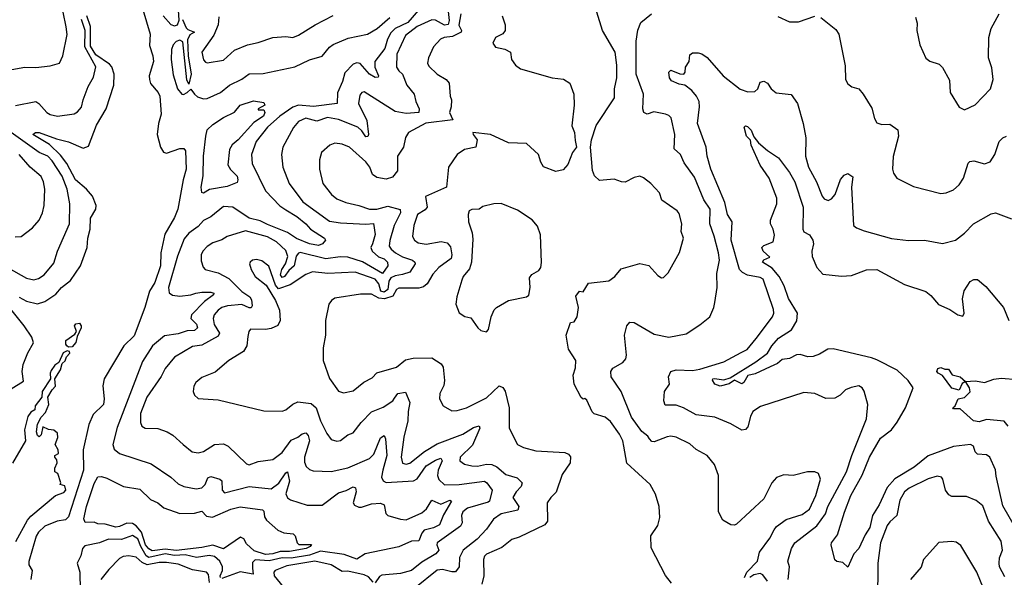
# Model space of a CAD drawing. Extents: x 1245432 to 1420865, y 606325 to 671314.
# Tile 363 of 382: x 1400907 to 1406303, y 644617 to 647674. Entities that reach past the tile are written whole.
import ezdxf

# ---------------------------------------------------------------- set-up
doc = ezdxf.new("R2010")
doc.units = 0

msp = doc.modelspace()

# ---------------------------------------------------------------- linework, layer by layer
at = {"layer": '0CON20XD'}
for points in [[(1401527.5, 647915), (1401622.8, 647595), (1401618.5, 647531.5), (1401636.5, 647475), (1401639.8, 647445), (1401617.2, 647365), (1401618.1, 647345), (1401625, 647324.6), (1401666.9, 647275), (1401675.2, 647255), (1401682.8, 647155), (1401668.1, 647105), (1401661.2, 647045), (1401678.5, 646975), (1401695, 646947.5), (1401711.7, 646941.7), (1401785, 646966.7), (1401806.6, 646966.6), (1401815.2, 646955), (1401820.1, 646855), (1401803.4, 646795), (1401774.3, 646635), (1401755, 646588.5), (1401702.5, 646497.5), (1401680.6, 646395), (1401679.2, 646325), (1401647.1, 646232.9), (1401619.5, 646185), (1401593.9, 646096.1), (1401535, 645941.2), (1401478.3, 645885), (1401370, 645705), (1401363.4, 645666.6), (1401370, 645595), (1401366.1, 645565), (1401310.9, 645509.1), (1401285.8, 645455), (1401255.2, 645314.8), (1401256.2, 645205), (1401175, 644948.7), (1401158.8, 644931.2), (1401112.5, 644925), (1401045, 644896.4), (1401010, 644865), (1400997.4, 644842.6), (1400957.3, 644702.7), (1400957.7, 644685), (1400976.6, 644655), (1400969.1, 644605)], [(1403093.3, 647725), (1403035, 647658), (1402964.8, 647625.2), (1402940.7, 647600.7), (1402922.9, 647567.1), (1402908.9, 647515), (1402853.8, 647445), (1402853.8, 647413.8), (1402873.6, 647366.4), (1402871.7, 647358.3), (1402855, 647356.9), (1402825, 647375.5), (1402772.5, 647432.5), (1402755, 647436.1), (1402735, 647429.8), (1402688.6, 647381.4), (1402676.5, 647335), (1402648, 647272), (1402646.4, 647213.6), (1402517.2, 647197.2), (1402435, 647204.6), (1402405, 647193.6), (1402333.3, 647145), (1402266.2, 647085), (1402204.1, 647005), (1402177.1, 646935), (1402180.4, 646885), (1402254.5, 646734.5), (1402332.9, 646652.9), (1402365, 646631.6), (1402426.9, 646595), (1402475, 646555.3), (1402500.4, 646525), (1402578, 646475), (1402582.5, 646465), (1402566.9, 646445), (1402545, 646435.9), (1402494.6, 646445), (1402423.4, 646473.4), (1402375, 646507.3), (1402265, 646549.9), (1402225, 646571.3), (1402164.9, 646584.9), (1402075, 646645.3), (1402025, 646648.7), (1401955, 646592.2), (1401915, 646572.9), (1401885, 646540), (1401835, 646502.9), (1401808.1, 646471.9), (1401771.9, 646378.1), (1401722.1, 646205), (1401726.2, 646176.2), (1401744, 646164), (1401785, 646158.4), (1401844.4, 646165.6), (1401871.9, 646175), (1401905, 646180.4), (1401955, 646180.4), (1401971.4, 646175), (1401968.9, 646165), (1401920.6, 646129.4), (1401848.4, 646055), (1401845.9, 646035), (1401875.9, 646005), (1401882, 645985), (1401865, 645970.4), (1401825, 645968.6), (1401775, 645952.3), (1401700.1, 645939.9), (1401635, 645885.3), (1401580.7, 645799.3), (1401441.4, 645438.6), (1401417.9, 645345), (1401425, 645319.4), (1401455, 645296.2), (1401628.4, 645238.4), (1401736.1, 645166.1), (1401775, 645129.4), (1401807.5, 645115), (1401875, 645101.2), (1401905, 645106.7), (1401923.4, 645125), (1401938.7, 645161.3), (1401955, 645170.3), (1402004.3, 645154.3), (1402015, 645145.5), (1402017.1, 645095), (1402029.5, 645079.5), (1402165, 645114.3), (1402285, 645102.4), (1402326.9, 645133.1), (1402365, 645189.2), (1402375, 645194.4), (1402385.7, 645144.3), (1402365.9, 645075), (1402375, 645052.5), (1402391.2, 645041.2), (1402482.2, 645012.2), (1402565, 645012.5), (1402655, 645080.2), (1402697, 645093), (1402735, 645112.7), (1402747.1, 645107.1), (1402751.6, 645085), (1402735.6, 645025), (1402742, 645012), (1402765, 645001.1), (1402780.9, 645000.9), (1402835, 645018.8), (1402885, 645023.1), (1402904.2, 645014.2), (1402913.8, 644966.2), (1402924, 644955), (1402995, 644935.4), (1403025, 644932.8), (1403110.2, 644969.8), (1403137.1, 644992.9), (1403165, 645039.2), (1403215, 645017.1), (1403265, 645039.4), (1403273.8, 645035), (1403230.4, 644959.6), (1403207.5, 644905), (1403175, 644887.4), (1403124.4, 644875.6), (1403110.7, 644859.3), (1403093.8, 644816.2), (1403055, 644814.2), (1402985, 644784.2), (1402800, 644745), (1402755, 644716.9), (1402685, 644741.8), (1402555, 644760.7), (1402495, 644738.8), (1402395, 644722.3), (1402345, 644722.7), (1402275, 644707.3), (1402197.1, 644712.9), (1402182.8, 644697.2), (1402183.4, 644666.6), (1402185.9, 644634.1), (1402115, 644647.5), (1402015, 644610.2)], [(1403252.8, 647735), (1403261.5, 647668.5), (1403255, 647646.5), (1403235, 647643.5), (1403185, 647670.7), (1403165, 647673.1), (1403085, 647636), (1403022.4, 647587.6), (1402973.9, 647485), (1402972.8, 647412.8), (1402985, 647392.5), (1403005, 647375.6), (1403029.7, 647315), (1403069.1, 647265), (1403078, 647225), (1403095.8, 647185), (1403094.8, 647165.2), (1403025, 647160.1), (1402965, 647170.5), (1402795, 647278.2), (1402782.5, 647275), (1402770.5, 647259.5), (1402763.3, 647215), (1402810.3, 647120.3), (1402818.7, 647045), (1402815, 647033.4), (1402805, 647030.9), (1402782.1, 647065), (1402760, 647085), (1402655, 647127.1), (1402593.4, 647136.6), (1402535, 647117.9), (1402475, 647133.5), (1402435, 647115.4), (1402407.2, 647082.8), (1402348.8, 646975), (1402342.1, 646935), (1402350, 646865), (1402383.8, 646775), (1402459.5, 646675), (1402605, 646568.8), (1402665, 646559.6), (1402805, 646552.3), (1402845.4, 646555.4), (1402856, 646496), (1402840, 646445), (1402830.9, 646425), (1402838.2, 646405), (1402874.2, 646374.2), (1402905, 646361.8), (1402923.6, 646345), (1402925.2, 646325), (1402895, 646282.9), (1402786.1, 646346.1), (1402705, 646371), (1402663.9, 646373.9), (1402585, 646362.5), (1402445, 646397.5), (1402435, 646394.3), (1402422.3, 646377.7), (1402412.2, 646325), (1402381.7, 646298.3), (1402359.2, 646265), (1402345, 646259.8), (1402337.1, 646275), (1402343.6, 646305), (1402363.2, 646335), (1402377.6, 646375), (1402365, 646408.8), (1402315.3, 646455), (1402265, 646483.2), (1402145, 646516.3), (1402045, 646484.5), (1402015, 646466.2), (1401965, 646450.5), (1401935, 646430), (1401911.1, 646405), (1401902.5, 646385), (1401901.4, 646351.4), (1401913.3, 646316.7), (1401924.6, 646304.6), (1401995, 646285.3), (1402052.9, 646255), (1402125, 646183.9), (1402168.2, 646155), (1402177.9, 646137.9), (1402181.3, 646105), (1402175.2, 646094.8), (1402165, 646093.8), (1402125, 646111.9), (1402046.7, 646105), (1402015.6, 646095), (1401995, 646081.1), (1401973.3, 646055), (1401967.6, 646035), (1401973.1, 646003.1), (1402002, 645955), (1401995, 645939.1), (1401905, 645888.8), (1401855, 645882.5), (1401755.7, 645824.3), (1401705, 645761.1), (1401682.7, 645717.3), (1401603.8, 645605), (1401569.2, 645515), (1401569.2, 645465), (1401576.2, 645445), (1401594.5, 645434.5), (1401665, 645431.9), (1401715, 645414.4), (1401746.4, 645396.4), (1401804, 645344), (1401852, 645305), (1401885, 645299.5), (1401915, 645306.7), (1401975, 645345.5), (1402025, 645348.9), (1402049.2, 645335), (1402149.7, 645239.7), (1402165, 645233.1), (1402215, 645251.8), (1402295, 645263.5), (1402345, 645300.5), (1402395, 645369.3), (1402432.2, 645385), (1402455.9, 645404.1), (1402475, 645408.2), (1402487.8, 645395), (1402494.7, 645365), (1402467.4, 645275), (1402468, 645248), (1402477.8, 645225), (1402495, 645206.9), (1402515, 645200), (1402615, 645197.5), (1402705, 645217.8), (1402825, 645268), (1402847.5, 645292.5), (1402885, 645380.8), (1402905, 645393.8), (1402912.2, 645375), (1402919.4, 645285), (1402897.6, 645205), (1402889.3, 645165), (1402900, 645145), (1402915, 645136.8), (1403065, 645145.8), (1403085, 645156.1), (1403135, 645227), (1403185, 645259.8), (1403215, 645269.5), (1403222, 645255), (1403200.6, 645205), (1403196.5, 645175), (1403205, 645152.3), (1403235, 645124.6), (1403315, 645126), (1403453.7, 645143.6), (1403467.7, 645135), (1403496.7, 645095), (1403482.1, 645035), (1403475, 645027.9), (1403361.4, 644995), (1403335, 644976.5), (1403328.9, 644955), (1403331.9, 644915), (1403323.7, 644896.3), (1403195.6, 644805), (1403193.3, 644795), (1403204.1, 644765), (1403188.6, 644745), (1403110.7, 644699.3), (1403055, 644654.6), (1402995, 644637.2), (1402891.7, 644628.3), (1402879.2, 644620.8), (1402855, 644587.1)], [(1401692.9, 647695), (1401735, 647646.5), (1401755, 647640.3), (1401771.4, 647645), (1401781.7, 647671.7), (1401776.7, 647725)], [(1400825, 647393.1), (1400935, 647413.8), (1400995, 647411.1), (1401075, 647420), (1401125.5, 647434.5), (1401144.2, 647475), (1401167, 647593), (1401161.5, 647635), (1401145.4, 647715)], [(1400885, 647203.2), (1400995, 647225.3), (1401011.8, 647215), (1401055.3, 647165.3), (1401075, 647153.8), (1401115, 647144.6), (1401205, 647158.1), (1401225, 647167.5), (1401245.3, 647194.7), (1401254.6, 647235), (1401282.9, 647307.1), (1401312.1, 647357.9), (1401325.3, 647415), (1401264.9, 647525), (1401265.4, 647615), (1401245.3, 647675)], [(1400905, 646152.5), (1400945, 646131.4), (1401005, 646116.2), (1401045, 646128.9), (1401105, 646169.1), (1401137.3, 646205), (1401186.3, 646243.7), (1401240, 646325), (1401277.9, 646425), (1401281.3, 646475), (1401293.7, 646525), (1401294.9, 646585.1), (1401324.2, 646635), (1401326.1, 646655), (1401306.9, 646706.9), (1401273.5, 646745), (1401213.7, 646795), (1401166.1, 646886.1), (1401131, 646931), (1401070, 646990), (1400980, 647045), (1400994.3, 647055.7), (1401014.4, 647055.6), (1401109.7, 647019.7), (1401175.5, 647004.5), (1401255, 646969.4), (1401285, 646980.5), (1401329, 647095), (1401380.8, 647185), (1401422.4, 647315), (1401425.7, 647375), (1401412, 647415), (1401400.1, 647430.1), (1401325, 647481.1), (1401295, 647527.8), (1401295.3, 647635.3), (1401275.9, 647695)], [(1401798.8, 647675), (1401819.7, 647629.7), (1401829.3, 647619.3), (1401866, 647605), (1401840.2, 647589.8), (1401827.1, 647562.9), (1401830, 647475), (1401847.8, 647375), (1401835, 647320), (1401824, 647344), (1401801.8, 647551.8), (1401785, 647560.6), (1401765, 647554.8), (1401747.6, 647535), (1401739.4, 647510.6), (1401736.9, 647455), (1401748.1, 647371.9), (1401771.4, 647295), (1401795, 647264.4), (1401805, 647262.7), (1401825, 647273.5), (1401845, 647293.3), (1401864.6, 647264.6), (1401881.5, 647251.5), (1401915, 647240), (1401935, 647240.9), (1402008, 647275), (1402056.3, 647313.7), (1402125, 647348), (1402165, 647376.5), (1402240.9, 647379.1), (1402415, 647414.7), (1402495, 647454.1), (1402565, 647473.1), (1402605, 647522.9), (1402625, 647537.7), (1402707, 647573), (1402814, 647595), (1402865.7, 647625), (1402935, 647686)], [(1403324, 647705), (1403314.3, 647644.3), (1403327.5, 647615), (1403326.2, 647605), (1403278.9, 647581.1), (1403233.6, 647576.4), (1403212.5, 647567.5), (1403175.5, 647525), (1403147.8, 647465), (1403142.2, 647435), (1403148.9, 647418.9), (1403195.7, 647375.7), (1403243.8, 647345), (1403260, 647325), (1403266.2, 647255), (1403273.9, 647233.9), (1403272.5, 647195), (1403262.5, 647165), (1403280, 647125), (1403133.5, 647106.5), (1403038.8, 647055), (1403021.7, 647028.3), (1403011.2, 646975), (1402978, 646925), (1402977.1, 646895), (1402977.1, 646845), (1402950.3, 646809.7), (1402915, 646800), (1402865, 646809.2), (1402841.2, 646825), (1402825.6, 646865), (1402804.6, 646894.6), (1402715, 646974.3), (1402675, 646991.4), (1402635, 646995.8), (1402606.7, 646985), (1402560.8, 646945), (1402550, 646905), (1402550.8, 646855), (1402568.1, 646775), (1402615.6, 646715), (1402645, 646691.1), (1402695, 646670.7), (1402765, 646655.7), (1402825, 646635.2), (1402865, 646635.5), (1402925, 646651.6), (1402993, 646633), (1402993.2, 646615), (1402959, 646545), (1402935, 646462.5), (1402932.5, 646432.5), (1402942.1, 646415), (1402966.7, 646395), (1403005, 646373.8), (1403060.6, 646355), (1403073.5, 646345), (1403074.6, 646335), (1403045, 646290.4), (1403005, 646276.3), (1402965, 646270.1), (1402940.7, 646259.3), (1402930.6, 646239.4), (1402924.9, 646195), (1402905, 646179.2), (1402886.2, 646186.2), (1402875.1, 646225.1), (1402855, 646251.1), (1402745, 646288.9), (1402595, 646282.5), (1402511.8, 646291.8), (1402475, 646276.1), (1402389.1, 646220.9), (1402325, 646198.9), (1402308.5, 646218.5), (1402272.8, 646322.8), (1402235, 646351.9), (1402205, 646358.9), (1402183.8, 646356.2), (1402170, 646345), (1402167.5, 646335), (1402175.7, 646305), (1402198.6, 646265), (1402257.6, 646217.6), (1402310, 646135), (1402331.7, 646081.7), (1402334, 646025), (1402322.4, 645997.6), (1402285, 645980), (1402254.6, 645974.6), (1402172.4, 645977.6), (1402162.5, 645965), (1402156.8, 645936.8), (1402152.5, 645885), (1402134, 645855), (1402054.2, 645805), (1401978, 645742), (1401905, 645712.5), (1401872.5, 645685), (1401861.4, 645665), (1401858.6, 645635), (1401864.5, 645614.5), (1401885, 645596.2), (1401995, 645590.6), (1402245, 645528.6), (1402345, 645526.9), (1402365, 645535.6), (1402403.4, 645566.6), (1402432, 645578), (1402505, 645569.3), (1402531.2, 645545), (1402555, 645474.3), (1402590.5, 645405), (1402615, 645372.9), (1402645, 645363.6), (1402665, 645367.1), (1402705, 645397.3), (1402735, 645409.4), (1402777.8, 645465), (1402835.2, 645524.8), (1402899.7, 645550.2), (1402951.4, 645585), (1402961.5, 645598.5), (1402980, 645625), (1403022.3, 645632.3), (1403045.9, 645575), (1403035.2, 645525), (1403034.8, 645475.2), (1403013.1, 645385), (1402997.3, 645275), (1403005, 645242.2), (1403025, 645236.2), (1403045, 645242.7), (1403125, 645307.1), (1403195, 645348.7), (1403335, 645401.2), (1403395, 645438.6), (1403425, 645446.5), (1403428.5, 645435), (1403389.3, 645340.7), (1403320.4, 645275), (1403319.4, 645255), (1403345, 645237.5), (1403385, 645227.3), (1403416.7, 645226.7), (1403465, 645237.1), (1403495, 645234.3), (1403521.6, 645221.6), (1403570.8, 645180.8), (1403632.9, 645162.9), (1403661.1, 645135), (1403654.7, 645115), (1403628.7, 645085), (1403609.6, 645055), (1403641.8, 645005), (1403637.1, 644985), (1403546, 644964), (1403503.8, 644936.2), (1403465, 644880.5), (1403413.9, 644826.1), (1403336.6, 644765), (1403317.5, 644725), (1403315, 644674), (1403295, 644647.7), (1403275, 644646.6), (1403225, 644658.9), (1403195, 644655.7), (1403071.8, 644558.2)], [(1401998.6, 647688.6), (1401995.3, 647645), (1401971.5, 647588.5), (1401905.6, 647495), (1401915, 647454), (1401925, 647440), (1401935, 647437.5), (1402025, 647452.1), (1402084, 647506), (1402155, 647536.5), (1402215, 647548.8), (1402293.8, 647576.2), (1402365, 647581.5), (1402405, 647575.6), (1402435, 647587.8), (1402526, 647645), (1402625, 647696.7)], [(1403550.7, 647695), (1403567.3, 647645), (1403566.8, 647615), (1403554.5, 647595.5), (1403515.3, 647575), (1403499.2, 647545), (1403515, 647522.9), (1403565, 647512.5), (1403597.5, 647495), (1403602.5, 647455), (1403623.8, 647425), (1403651.2, 647405), (1403825, 647355.7), (1403887.2, 647347.2), (1403921.8, 647325), (1403943.5, 647265), (1403945.6, 647205), (1403932.5, 647092.5), (1403948, 647055), (1403951.7, 647011.7), (1403959.2, 646975), (1403936.7, 646945), (1403910.7, 646879.3), (1403885, 646850.8), (1403845, 646841.5), (1403777.5, 646867.5), (1403762.3, 646892.3), (1403750, 646935), (1403684.2, 646994.2), (1403585, 646998), (1403486.7, 647045), (1403391.2, 647055), (1403392, 647045), (1403413.3, 647015), (1403407.5, 646975), (1403345, 646962.5), (1403305, 646934.2), (1403256.9, 646865), (1403245.8, 646755), (1403130.9, 646705), (1403139.6, 646645), (1403128.7, 646631.3), (1403087.7, 646605), (1403067.3, 646545), (1403060, 646485), (1403070.6, 646465), (1403091.2, 646451.2), (1403135, 646442.7), (1403217.3, 646457.3), (1403249.8, 646449.8), (1403267.8, 646427.8), (1403274.8, 646385), (1403272, 646365), (1403204.3, 646315.7), (1403170.8, 646279.2), (1403140.7, 646225), (1403121, 646209), (1403095, 646202.6), (1402985, 646201.6), (1402972.3, 646195), (1402952, 646158), (1402907.3, 646142.7), (1402875, 646147.2), (1402835, 646169.7), (1402775, 646168.7), (1402635, 646146.5), (1402615.8, 646135), (1402600.6, 646115), (1402583.3, 646025), (1402582.9, 645945), (1402570, 645875), (1402570, 645805), (1402605, 645706), (1402655, 645637.1), (1402681.3, 645628.7), (1402735, 645639.6), (1402793.7, 645686.4), (1402839.1, 645710.9), (1402865, 645738.6), (1402971.7, 645768.3), (1403021.7, 645808.3), (1403062.6, 645817.4), (1403165, 645820), (1403217.8, 645787.8), (1403228.3, 645768.3), (1403235.6, 645695), (1403230.9, 645669.1), (1403209.2, 645625), (1403208, 645595), (1403227.3, 645557.3), (1403275, 645529.2), (1403305, 645530.6), (1403355, 645545.5), (1403465, 645601.1), (1403535, 645665.8), (1403555, 645658), (1403567.9, 645637.9), (1403588.7, 645545), (1403589.4, 645435), (1403635.6, 645345.6), (1403667.9, 645327.9), (1403735, 645310.8), (1403895, 645300.8), (1403915, 645292), (1403925, 645276.7), (1403924.4, 645245), (1403879.3, 645180.7), (1403846.8, 645083.2), (1403817.5, 645055), (1403798.1, 645025), (1403798.8, 644925), (1403785.5, 644905), (1403645, 644836), (1403605, 644824.3), (1403549.5, 644780.5), (1403465, 644743.1), (1403455, 644733.6), (1403449, 644715), (1403451.3, 644625), (1403440.3, 644579.7)], [(1404478.8, 644585), (1404445.9, 644625.9), (1404367.9, 644777.9), (1404366.2, 644845), (1404405, 644900), (1404415.7, 644944.3), (1404411.4, 645005), (1404391.7, 645071.7), (1404362.5, 645125), (1404235, 645242.5), (1404218.6, 645335), (1404212.9, 645365), (1404195, 645401.2), (1404145, 645471.2), (1404115, 645494), (1404055, 645513.3), (1404045, 645523.3), (1404015, 645587.5), (1404005, 645597.5), (1403995, 645592.5), (1403985, 645603.3), (1403946.2, 645675), (1403940, 645725), (1403953.1, 645765), (1403954.3, 645805), (1403915, 645868), (1403901.2, 645945), (1403925, 646013.3), (1403945, 646017.5), (1403962.5, 646045), (1403970, 646095), (1403955, 646157.5), (1403975, 646186.2), (1403995, 646182.5), (1404025, 646228.8), (1404135, 646241.8), (1404168.1, 646265), (1404203, 646307), (1404305, 646336.7), (1404355, 646326.2), (1404405, 646272), (1404425, 646258.8), (1404435, 646260), (1404460, 646285), (1404522.5, 646397.5), (1404544.3, 646475), (1404532, 646512), (1404535.6, 646555), (1404520.6, 646610.6), (1404510, 646625), (1404425.5, 646685), (1404412.5, 646725), (1404365, 646776.2), (1404325, 646807.5), (1404305, 646815.7), (1404275, 646809.2), (1404225, 646782.9), (1404205, 646784), (1404165, 646798.8), (1404085, 646792.5), (1404057.7, 646817.7), (1404046.6, 646846.6), (1404035.8, 646975), (1404040, 647015), (1404066.2, 647093.8), (1404167.1, 647245), (1404166.7, 647295), (1404180, 647355), (1404180.2, 647425), (1404171.2, 647495), (1404101.2, 647615), (1404070.4, 647715)], [(1404879.4, 644615), (1404891.7, 644645), (1404951.2, 644705), (1404961.5, 644755), (1405017.7, 644832.3), (1405042.5, 644877.5), (1405055, 644895.5), (1405106.9, 644933.1), (1405195, 644960.4), (1405235, 644989.5), (1405270.3, 645065), (1405295.5, 645155), (1405285, 645185.8), (1405265, 645194.2), (1405225, 645194.4), (1405145.6, 645174.4), (1405095, 645178), (1405055, 645163.8), (1405028.8, 645135), (1404985, 645046.7), (1404835, 644908.8), (1404825, 644902.5), (1404805, 644904), (1404760.5, 644930.5), (1404737.5, 644975), (1404735.9, 645174.1), (1404714, 645235), (1404674.2, 645284.2), (1404615, 645317.5), (1404579.3, 645349.3), (1404504.5, 645384.5), (1404475, 645390), (1404455, 645386.9), (1404385, 645358.6), (1404370.9, 645360.9), (1404359.1, 645375), (1404350.1, 645390.1), (1404315.7, 645415.7), (1404260.3, 645495), (1404204.1, 645635), (1404148, 645715), (1404146.5, 645745), (1404157.6, 645762.4), (1404212.9, 645795), (1404229.4, 645815), (1404233.3, 645835), (1404221.5, 645945), (1404234.7, 645995.3), (1404251.2, 646015), (1404275, 646014.3), (1404385, 645950), (1404465, 645933.3), (1404559.1, 645950.9), (1404635, 646000), (1404688.6, 646045), (1404711.4, 646095), (1404717.4, 646122.6), (1404730, 646205), (1404727.6, 646282.4), (1404741.3, 646355), (1404737.4, 646395), (1404713.7, 646486.4), (1404689.5, 646555), (1404690.4, 646635), (1404656.8, 646686.8), (1404605, 646810.9), (1404548.9, 646888.9), (1404527.8, 646935), (1404493.6, 646965), (1404497.1, 647045), (1404477.5, 647135), (1404465, 647148.6), (1404446.3, 647156.3), (1404382.5, 647167.5), (1404345, 647156), (1404328, 647165), (1404322.7, 647185), (1404326, 647266), (1404286.1, 647375), (1404286, 647555), (1404294.7, 647615.3), (1404311.2, 647658.8), (1404368.6, 647705)], [(1405061.5, 647691.5), (1405125, 647662), (1405175, 647662.5), (1405265, 647692.9)], [(1405298, 647685), (1405379.5, 647619.5), (1405395.6, 647595), (1405431.3, 647421.3), (1405432.9, 647345), (1405445, 647322.5), (1405467.5, 647305), (1405505, 647294), (1405530, 647265), (1405577.7, 647187.7), (1405591.7, 647131.7), (1405605, 647108.8), (1405631.7, 647098.3), (1405675, 647101.2), (1405719.5, 647069.5), (1405722.5, 647035), (1405694.3, 646924.3), (1405690, 646855), (1405695, 646832.5), (1405714.2, 646804.2), (1405805, 646759.2), (1405955, 646720.6), (1405985, 646724.3), (1406025, 646740), (1406055, 646768.6), (1406079.6, 646805), (1406105, 646887.5), (1406113, 646897), (1406135, 646900), (1406195, 646883.2), (1406225, 646894.4), (1406251.5, 646935), (1406275, 647006), (1406294.5, 647025.5), (1406315, 647034.2)], [(1405816.9, 647686.9), (1405825.7, 647655), (1405824.1, 647614.1), (1405840.8, 647535), (1405873.4, 647463.4), (1405895, 647446.2), (1405945, 647430), (1405965, 647411.2), (1406001.7, 647341.7), (1406005.7, 647275), (1406055, 647194.3), (1406085, 647180), (1406143.5, 647206.5), (1406227.1, 647295), (1406241.2, 647345), (1406235, 647410), (1406216.9, 647465), (1406218.5, 647575), (1406230, 647625), (1406275, 647706.2)], [(1405118.5, 644605), (1405125.5, 644675), (1405116.5, 644705), (1405137.1, 644775), (1405155.4, 644805), (1405275, 644898.2), (1405323.6, 644965), (1405336.4, 645005), (1405438.3, 645195), (1405466.9, 645285), (1405546.9, 645485), (1405554.4, 645565), (1405535, 645636.7), (1405523.8, 645655), (1405505, 645666), (1405463.4, 645656.6), (1405433.3, 645645), (1405403.3, 645615), (1405375, 645598.8), (1405325, 645596.2), (1405265, 645623.8), (1405205, 645629.2), (1404966, 645554), (1404924.7, 645525.3), (1404911.2, 645498.8), (1404897.7, 645442.3), (1404885, 645427.1), (1404865, 645422.5), (1404805, 645457.9), (1404716.2, 645495), (1404615, 645507.3), (1404545, 645545.8), (1404505, 645560.3), (1404445, 645561.2), (1404436.2, 645585), (1404441.2, 645635), (1404468, 645675), (1404462.5, 645715), (1404475.6, 645744.4), (1404505, 645754.4), (1404595, 645750), (1404635, 645757.3), (1404765, 645797.1), (1404860.8, 645849.2), (1404893.1, 645865), (1404942.3, 645925), (1405031.8, 646045), (1405039.6, 646065), (1405038.7, 646085), (1404980.8, 646250.8), (1404965, 646260.8), (1404895, 646273), (1404867.6, 646287.6), (1404851.2, 646305), (1404805.3, 646465.3), (1404811.3, 646565), (1404786.2, 646605), (1404772.1, 646672.1), (1404694.3, 646855), (1404674.4, 646925), (1404668.5, 646975), (1404621.5, 647105), (1404633.1, 647195), (1404630, 647225), (1404616.9, 647255), (1404591.1, 647285), (1404552.6, 647315), (1404520.6, 647320.6), (1404479.1, 647339.1), (1404469, 647355), (1404464.2, 647385), (1404475, 647397.7), (1404525, 647376.9), (1404546, 647375), (1404554.3, 647385), (1404555, 647412.5), (1404576.7, 647445), (1404579.3, 647480.7), (1404595, 647491.2), (1404625, 647492), (1404645, 647487.1), (1404675, 647465.7), (1404762.2, 647365), (1404855, 647291.9), (1404898.2, 647278.2), (1404935, 647280), (1404952.2, 647295), (1404965, 647330.6), (1404985, 647337.3), (1405005.9, 647325.9), (1405025, 647294.2), (1405052.8, 647272.8), (1405135, 647264.2), (1405169.2, 647215), (1405201.5, 647105), (1405216.1, 647026.1), (1405214, 646925), (1405230.3, 646865), (1405273.2, 646785), (1405305.3, 646705.3), (1405315, 646690.6), (1405336.8, 646683.2), (1405355, 646692.1), (1405375.2, 646714.8), (1405405, 646797.5), (1405425, 646820.8), (1405445, 646830), (1405473, 646813), (1405465.3, 646755), (1405475.9, 646545.9), (1405492.1, 646532.1), (1405535.6, 646515.6), (1405685, 646474.4), (1405777.3, 646462.7), (1405865, 646464.2), (1405965, 646446), (1406035, 646465.7), (1406085, 646503.1), (1406134.4, 646555), (1406230.9, 646609.1), (1406255, 646615.6), (1406342.7, 646582.7)], [(1401915, 646723.3), (1401905, 646726), (1401902.2, 646755), (1401912.7, 646817.3), (1401915.2, 646925.2), (1401926.5, 647035), (1401935, 647070.6), (1401965, 647098.8), (1402025, 647137.9), (1402083.9, 647166.1), (1402115, 647204.3), (1402188, 647228), (1402245, 647220), (1402250, 647205), (1402213.3, 647185), (1402215, 647180), (1402245, 647180), (1402250, 647165), (1402244, 647145), (1402190, 647110), (1402105, 647015.4), (1402071.9, 646988.1), (1402057.2, 646962.8), (1402048.5, 646878.5), (1402062, 646852), (1402098.5, 646815), (1402102.9, 646795), (1402098.3, 646781.7), (1402045, 646758.8), (1401946.6, 646743.4), (1401915, 646723.3)], [(1406365, 644888.9), (1406295, 645008.6), (1406258.6, 645171.4), (1406254.6, 645205.4), (1406223.1, 645275), (1406205, 645288.5), (1406155, 645291.4), (1406144, 645304), (1406134.2, 645335), (1406116.7, 645345), (1406025, 645333.2), (1405885, 645282.5), (1405809.6, 645220.4), (1405702.8, 645157.2), (1405660.6, 645109.4), (1405617.2, 645015), (1405580.3, 644955), (1405565, 644890.6), (1405539.7, 644850.3), (1405506.4, 644775), (1405478.1, 644745), (1405445, 644673.3), (1405418.3, 644698.3), (1405385, 644703.3), (1405375, 644712.5), (1405354.4, 644795), (1405355, 644806), (1405389.5, 644850.5), (1405426.6, 644973.4), (1405461.2, 645065), (1405523.8, 645176.2), (1405564.8, 645275.2), (1405625, 645379.1), (1405683.9, 645426.1), (1405715, 645466.7), (1405761.2, 645545), (1405804, 645655), (1405775.6, 645695), (1405715, 645751.8), (1405605, 645808.1), (1405575, 645820.2), (1405365, 645869), (1405335, 645866.6), (1405290.8, 645839.2), (1405255, 645826.9), (1405225.6, 645825.6), (1405185, 645837.6), (1405163.2, 645836.8), (1405125, 645816.5), (1405085, 645810), (1405060.3, 645789.7), (1405019.7, 645769.7), (1404937.7, 645732.3), (1404897, 645723), (1404875.6, 645685), (1404865, 645677), (1404825, 645696.9), (1404795, 645677.3), (1404745, 645663.8), (1404716.2, 645675), (1404703.1, 645696.9), (1404705.8, 645705), (1404715, 645707.3), (1404765, 645699.3), (1404800.5, 645709.5), (1404942, 645798), (1405004.7, 645845), (1405028.9, 645885), (1405065, 645927.5), (1405136.8, 645973.2), (1405166.5, 646023.5), (1405169.6, 646065), (1405120.8, 646145), (1405095.8, 646215), (1405068.3, 646265), (1405031.1, 646311.1), (1404976.9, 646345), (1404985, 646357.5), (1405017.7, 646372.3), (1404981.1, 646405), (1404974.7, 646425), (1404985, 646435.4), (1405036.7, 646455), (1405043.1, 646493.1), (1405035.5, 646525), (1405022.2, 646555), (1405022.2, 646575), (1405055.6, 646665), (1405055.6, 646695), (1405015, 646804), (1404965.2, 646875.2), (1404915.8, 646985), (1404912.2, 647012.2), (1404890, 647035), (1404876.5, 647083.5), (1404885, 647092.5), (1404895, 647087.8), (1404915, 647067.8), (1404930.5, 647030.5), (1404955, 646998.9), (1405005, 646956), (1405065.5, 646915.5), (1405125, 646835.7), (1405155, 646784.3), (1405200.4, 646645), (1405198.6, 646525), (1405205, 646510), (1405235, 646493.3), (1405254.4, 646464.4), (1405257.5, 646445), (1405247.3, 646405), (1405249.1, 646375), (1405275.4, 646315.4), (1405308.5, 646278.5), (1405411.5, 646268.5), (1405465, 646270.9), (1405547.6, 646302.4), (1405605, 646304.3), (1405755, 646222.3), (1405872.8, 646182.8), (1405900.9, 646160.9), (1405942.4, 646112.4), (1406005, 646084), (1406047.5, 646055), (1406075, 646047.5), (1406083.3, 646065), (1406073, 646143), (1406083.4, 646186.6), (1406115, 646238), (1406135, 646250), (1406155, 646250), (1406200.7, 646210.7), (1406299.2, 646095), (1406326.9, 646025)], [(1400845, 646313.5), (1400945, 646256.2), (1400985, 646247.5), (1401010, 646255), (1401041.5, 646275), (1401095, 646338.1), (1401115, 646404), (1401180.4, 646555), (1401182.7, 646665), (1401167.1, 646745), (1401139.4, 646815), (1401085, 646900.2), (1401061.1, 646925), (1401015, 646946.2), (1400847.4, 647065)], [(1400882.8, 646482.8), (1400915.4, 646484.6), (1400978.1, 646531.9), (1401014.7, 646575.3), (1401031.5, 646615), (1401041.1, 646655), (1401045.3, 646745.3), (1401038.5, 646785), (1401025, 646814.3), (1400965.2, 646865.2), (1400905, 646935.3)], [(1403465, 645963.3), (1403476, 645975), (1403491.2, 646045), (1403507.6, 646082.4), (1403520, 646095), (1403585, 646133.7), (1403685, 646154.2), (1403696.7, 646163.3), (1403704.2, 646205.8), (1403701.4, 646258.6), (1403713.3, 646276.7), (1403751.5, 646298.5), (1403762.9, 646315), (1403766.6, 646343.4), (1403760.6, 646495), (1403745, 646541.2), (1403715, 646577.1), (1403635, 646630), (1403545, 646666.2), (1403505, 646664), (1403445, 646648.6), (1403425, 646634), (1403385, 646633.8), (1403371.2, 646625), (1403364, 646605), (1403366, 646565), (1403387.5, 646505), (1403390.9, 646470.9), (1403383.5, 646345), (1403372.5, 646307.5), (1403338.1, 646265), (1403329.4, 646245), (1403302.9, 646155), (1403297.5, 646115), (1403315, 646066.7), (1403345.8, 646045.8), (1403378.8, 646038.8), (1403417.5, 645985), (1403435, 645970), (1403465, 645963.3)], [(1400860.4, 645649.6), (1400928.5, 645691.5), (1400921.5, 645745), (1400926.9, 645783.1), (1400952.2, 645847.8), (1400982.8, 645902.7), (1400973.1, 645933.1), (1400932.4, 645995), (1400785, 646176.6)], [(1401175, 645879.3), (1401166, 645886), (1401160.3, 645895), (1401160.8, 645915), (1401210, 645950), (1401217.8, 645965), (1401207.2, 645995), (1401215, 646005.4), (1401235, 646010), (1401245, 645996), (1401244.7, 645985), (1401223.1, 645936.9), (1401215.8, 645904.2), (1401195, 645880), (1401175, 645879.3)], [(1400886.6, 644813.4), (1400950.5, 644929.5), (1400968.7, 644951.3), (1401104, 645066), (1401148.7, 645081.3), (1401160.4, 645095), (1401155, 645118.8), (1401130, 645125), (1401132.5, 645135), (1401116.7, 645185), (1401100, 645195), (1401100, 645215), (1401112.5, 645245), (1401111.7, 645261.7), (1401100, 645275), (1401100, 645285), (1401120, 645295), (1401117.5, 645315), (1401102.5, 645345), (1401116.1, 645383.9), (1401115, 645407.5), (1401095, 645424), (1401065, 645426.2), (1401035, 645442.5), (1401025, 645397.5), (1401015, 645386.7), (1401005, 645393.8), (1401000, 645415), (1401005, 645456.7), (1401025, 645494.3), (1401049.3, 645520.7), (1401066.8, 645563.2), (1401061.8, 645605), (1401084.6, 645645), (1401103.5, 645665), (1401099.5, 645705), (1401131.8, 645755), (1401140.4, 645789.6), (1401156.3, 645803.7), (1401164.1, 645825.9), (1401181.9, 645845), (1401180, 645855), (1401168.3, 645858.3), (1401145, 645847.5), (1401122.2, 645795), (1401100.8, 645779.2), (1401080.4, 645749.6), (1401074.6, 645735), (1401076.9, 645705), (1401030.9, 645635), (1401028.1, 645605), (1400992.7, 645557.3), (1400990, 645535), (1400968.4, 645521.6), (1400951.3, 645498.7), (1400934.2, 645425), (1400940, 645365), (1400867.2, 645242.8)], [(1406324.5, 645445), (1406302.1, 645472.1), (1406205, 645481.8), (1406165, 645470), (1406133.8, 645475), (1406060.7, 645540.7), (1406025, 645540), (1406020, 645545), (1406033.3, 645556.7), (1406050, 645595), (1406085, 645602.5), (1406115.7, 645634.3), (1406112.5, 645655), (1406090, 645690), (1406071.2, 645678.8), (1406055, 645642.5), (1406015, 645653.3), (1405963.3, 645723.3), (1405940, 645735), (1405933.8, 645745), (1405938.3, 645761.7), (1405955, 645766.7), (1405977, 645757), (1405997, 645757), (1406017, 645727), (1406060, 645715), (1406090, 645690), (1406145, 645693.8), (1406195, 645683.8), (1406245, 645703.8), (1406285, 645708.8), (1406375, 645701.2)], [(1402255, 644742.5), (1402191.5, 644761.5), (1402150.9, 644800.9), (1402135, 644828.5), (1402116.5, 644836.5), (1402025, 644772.1), (1401965, 644793.3), (1401905, 644780.5), (1401765, 644764.3), (1401705, 644772), (1401632.5, 644762.5), (1401615, 644772.6), (1401597.3, 644795), (1401574.3, 644865), (1401545, 644899), (1401525, 644912.6), (1401495, 644913.8), (1401455, 644894.9), (1401435, 644891.8), (1401375, 644907.7), (1401335, 644910.4), (1401315, 644919.5), (1401266.8, 644916.8), (1401258.2, 644938.2), (1401273.3, 645005), (1401315, 645130.9), (1401335, 645166.8), (1401355, 645168.9), (1401385, 645160), (1401476, 645115), (1401565, 645100.4), (1401623.3, 645043.3), (1401665, 645024.7), (1401697.2, 644997.2), (1401785, 644965.8), (1401865, 644967.7), (1401905, 644980), (1401931.9, 644951.9), (1401964.1, 644945.9), (1402065, 644990.6), (1402115, 645002.7), (1402237.6, 644987.6), (1402245, 644980), (1402249.1, 644949.1), (1402259.2, 644929.2), (1402322, 644875), (1402355, 644861.4), (1402406.7, 644855), (1402416.2, 644845), (1402427.5, 644805), (1402436.4, 644796.4), (1402507.1, 644797.1), (1402498.5, 644785), (1402478, 644775), (1402385, 644757.7), (1402335, 644758.6), (1402295, 644744.6), (1402255, 644742.5)], [(1406305, 644620), (1406276.8, 644675), (1406274.3, 644694.3), (1406276.5, 644723.5), (1406292.9, 644765), (1406286.1, 644815), (1406215.4, 644925), (1406185, 645009.2), (1406148.3, 645038.3), (1406095, 645059.1), (1406015, 645059.4), (1405999.3, 645069.3), (1405980, 645095), (1405965.6, 645155), (1405958, 645165), (1405935, 645170.5), (1405885, 645156.2), (1405781.9, 645105), (1405755.5, 645085), (1405730.1, 645039.9), (1405714.7, 644955.3), (1405675, 644921.5), (1405660, 644900), (1405624.2, 644805), (1405610.6, 644695), (1405607.2, 644485)], [(1402007.1, 644615), (1402006.1, 644625), (1402019.5, 644655), (1402019.2, 644675), (1402004.8, 644705), (1401975, 644731.4), (1401945, 644735.8), (1401875.5, 644724.5), (1401815, 644739.2), (1401755, 644737), (1401705, 644744.6), (1401615, 644726.2), (1401600.2, 644735), (1401570.3, 644785), (1401555, 644828.1), (1401525, 644845.2), (1401465.5, 644824.5), (1401393.3, 644826.7), (1401344, 644806), (1401265, 644788.8), (1401251.1, 644775), (1401241.6, 644735), (1401222, 644695), (1401237.3, 644645), (1401239.2, 644545)], [(1406188.9, 644555), (1406153.1, 644645), (1406065, 644792), (1406038.7, 644808.7), (1406015, 644813.1), (1405943.1, 644806.9), (1405860, 644715), (1405847.4, 644672.6), (1405788.6, 644605)], [(1401947.9, 644587.9), (1401942.8, 644632.8), (1401931.4, 644645), (1401855, 644658), (1401775, 644689), (1401711.4, 644698.6), (1401672.4, 644697.6), (1401605, 644686), (1401578.4, 644698.4), (1401545, 644726.9), (1401505, 644734.6), (1401475, 644730), (1401455, 644720.6), (1401395, 644660), (1401352.5, 644605)], [(1402845, 644590.4), (1402818.7, 644618.7), (1402795, 644630.6), (1402705, 644649.6), (1402675, 644648.2), (1402615, 644685.7), (1402524.8, 644704.8), (1402370.9, 644679.1), (1402306.7, 644655), (1402300, 644645), (1402302.3, 644625), (1402351.9, 644565)], [(1405005.9, 644595), (1404980.1, 644630.1), (1404965, 644637.3), (1404929.8, 644630.2), (1404908.1, 644615)]]:
    msp.add_lwpolyline(points, dxfattribs=at)

doc.saveas('drawing.dxf')
